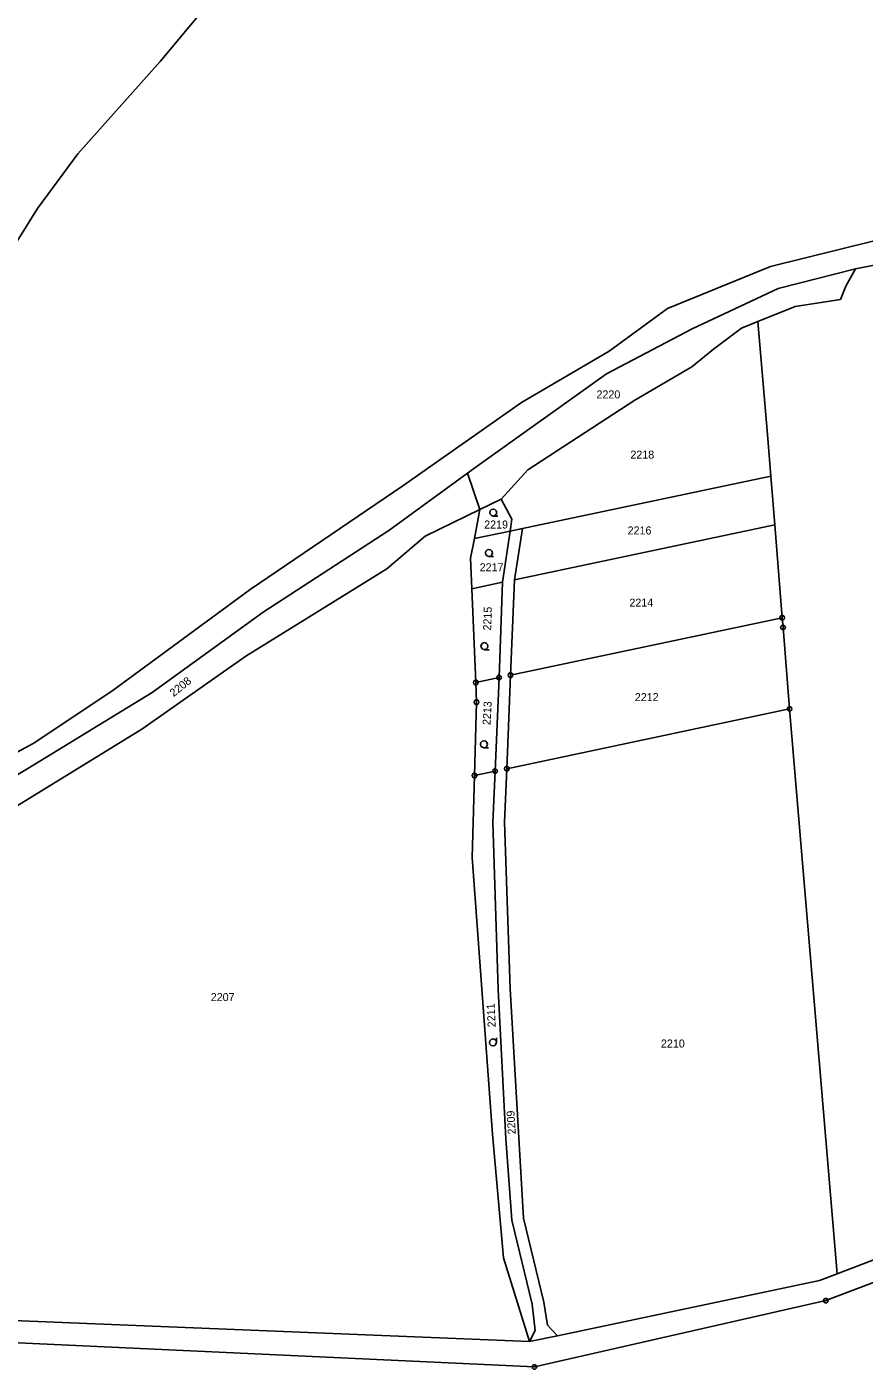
# Model space of a CAD drawing. Extents: x -609861 to -605046, y -1120287 to -1116307.
# Drawn here: x -606526.3 to -606348.6, y -1119039.9 to -1118754.8 of the extents above; entities that cross this region are included whole.
import ezdxf

# ---------------------------------------------------------------- set-up
doc = ezdxf.new("R2010")
doc.units = 0
for name, color, linetype in [('Vrstva 1', 7, 'Continuous'), ('Vrstva 2', 7, 'Continuous'), ('Vrstva 3', 7, 'Continuous'), ('Vrstva 8', 7, 'Continuous')]:
    doc.layers.add(name, color=color, linetype=linetype)

msp = doc.modelspace()

# ---------------------------------------------------------------- linework, layer by layer
at = {"layer": 'Vrstva 1'}
for p, q in [((-606498.03, -1118762.17), (-606479.27, -1118739.65)), ((-606515.51, -1118781.76), (-606498.03, -1118762.17)), ((-606524.1, -1118793.37), (-606515.51, -1118781.76)), ((-606543.19, -1118824), (-606524.1, -1118793.37)), ((-606346.74, -1118800.34), (-606368.44, -1118805.69)), ((-606325.47, -1118801.35), (-606350.36, -1118806.18)), ((-606368.44, -1118805.69), (-606390.33, -1118814.64)), ((-606350.36, -1118806.18), (-606366.83, -1118810.4)), ((-606352.44, -1118809.88), (-606350.36, -1118806.18)), ((-606366.83, -1118810.4), (-606374.98, -1118814.2)), ((-606353.58, -1118812.7), (-606352.44, -1118809.88)), ((-606363.18, -1118814.22), (-606353.58, -1118812.7)), ((-606390.33, -1118814.64), (-606402.69, -1118823.7)), ((-606374.98, -1118814.2), (-606385.1, -1118818.91)), ((-606371.15, -1118817.39), (-606363.18, -1118814.22)), ((-606385.1, -1118818.91), (-606403.24, -1118828.47)), ((-606374.59, -1118818.76), (-606380.53, -1118823.28)), ((-606371.15, -1118817.39), (-606374.59, -1118818.76)), ((-606369.1, -1118841.35), (-606371.15, -1118817.39)), ((-606402.69, -1118823.7), (-606421.29, -1118834.59)), ((-606380.53, -1118823.28), (-606385.17, -1118827)), ((-606385.17, -1118827), (-606397.24, -1118834.1)), ((-606403.24, -1118828.47), (-606430.75, -1118848.08)), ((-606421.29, -1118834.59), (-606446.47, -1118852.29)), ((-606397.24, -1118834.1), (-606419.94, -1118848.91)), ((-606368.38, -1118850.2), (-606369.1, -1118841.35)), ((-606432.77, -1118849.56), (-606449.46, -1118861.75)), ((-606430.75, -1118848.08), (-606432.77, -1118849.56)), ((-606430.12, -1118857.29), (-606432.77, -1118849.56)), ((-606419.94, -1118848.91), (-606425.64, -1118855.1)), ((-606368.38, -1118850.2), (-606421.09, -1118861.33)), ((-606367.54, -1118860.54), (-606368.38, -1118850.2)), ((-606446.47, -1118852.29), (-606478.88, -1118874.29)), ((-606425.64, -1118855.1), (-606430.12, -1118857.29)), ((-606425.64, -1118855.1), (-606423.35, -1118859.38)), ((-606441.77, -1118863), (-606430.12, -1118857.29)), ((-606431.3, -1118863.49), (-606430.12, -1118857.29)), ((-606449.46, -1118861.75), (-606476.16, -1118879.09)), ((-606423.69, -1118861.88), (-606431.3, -1118863.49)), ((-606425.33, -1118872.75), (-606423.69, -1118861.88)), ((-606423.35, -1118859.38), (-606423.69, -1118861.88)), ((-606423.69, -1118861.88), (-606421.09, -1118861.33)), ((-606367.54, -1118860.54), (-606422.81, -1118872.21)), ((-606421.09, -1118861.33), (-606422.81, -1118872.21)), ((-606365.94, -1118880.29), (-606367.54, -1118860.54)), ((-606449.91, -1118869.87), (-606441.77, -1118863)), ((-606432.1, -1118867.67), (-606431.3, -1118863.49)), ((-606431.83, -1118874.12), (-606432.1, -1118867.67)), ((-606479.84, -1118888.48), (-606449.91, -1118869.87)), ((-606425.33, -1118872.75), (-606431.83, -1118874.12)), ((-606426.06, -1118893), (-606425.33, -1118872.75)), ((-606422.81, -1118872.21), (-606423.62, -1118892.49)), ((-606478.88, -1118874.29), (-606508.3, -1118895.92)), ((-606431.01, -1118894.05), (-606431.83, -1118874.12)), ((-606476.16, -1118879.09), (-606499.75, -1118896.14)), ((-606423.62, -1118892.49), (-606365.94, -1118880.29)), ((-606365.77, -1118882.36), (-606365.94, -1118880.29)), ((-606364.37, -1118899.66), (-606365.77, -1118882.36)), ((-606501.9, -1118903.96), (-606479.84, -1118888.48)), ((-606431.01, -1118894.05), (-606426.06, -1118893)), ((-606426.91, -1118912.87), (-606426.06, -1118893)), ((-606423.62, -1118892.49), (-606424.42, -1118912.35)), ((-606499.75, -1118896.14), (-606526.09, -1118912.31)), ((-606508.3, -1118895.92), (-606524.96, -1118907.02)), ((-606430.84, -1118898.23), (-606431.01, -1118894.05)), ((-606431.28, -1118913.8), (-606430.84, -1118898.23)), ((-606364.37, -1118899.66), (-606424.42, -1118912.35)), ((-606354.31, -1119019.6), (-606364.37, -1118899.66)), ((-606529.65, -1118921.02), (-606501.9, -1118903.96)), ((-606524.96, -1118907.02), (-606537.63, -1118913.75)), ((-606526.09, -1118912.31), (-606545.85, -1118923.99)), ((-606426.91, -1118912.87), (-606431.28, -1118913.8)), ((-606427.38, -1118923.73), (-606426.91, -1118912.87)), ((-606424.42, -1118912.35), (-606424.88, -1118923.74)), ((-606431.28, -1118913.8), (-606431.77, -1118931.18)), ((-606426.24, -1118959.21), (-606427.38, -1118923.73)), ((-606424.88, -1118923.74), (-606423.74, -1118959.1)), ((-606431.77, -1118931.18), (-606427.48, -1118990)), ((-606424.62, -1118990.98), (-606426.24, -1118959.21)), ((-606423.74, -1118959.1), (-606420.89, -1119007.83)), ((-606427.48, -1118990), (-606425.14, -1119016.23)), ((-606423.37, -1119008.2), (-606424.62, -1118990.98)), ((-606419.02, -1119026.06), (-606423.37, -1119008.2)), ((-606420.89, -1119007.83), (-606416.55, -1119025.62)), ((-606340.8, -1119014.43), (-606354.31, -1119019.6)), ((-606425.14, -1119016.23), (-606419.59, -1119034.03)), ((-606339.15, -1119018.62), (-606356.69, -1119025.32)), ((-606413.69, -1119032.78), (-606358.06, -1119021.03)), ((-606358.06, -1119021.03), (-606354.31, -1119019.6)), ((-606418.39, -1119031.68), (-606419.02, -1119026.06)), ((-606356.69, -1119025.32), (-606418.56, -1119039.41)), ((-606416.55, -1119025.62), (-606415.81, -1119030.52)), ((-606555.58, -1119028.49), (-606419.59, -1119034.03)), ((-606418.56, -1119039.41), (-606555.94, -1119032.98)), ((-606419.59, -1119034.03), (-606418.39, -1119031.68)), ((-606413.69, -1119032.78), (-606419.59, -1119034.03)), ((-606415.81, -1119030.52), (-606413.69, -1119032.78))]:
    msp.add_line(p, q, dxfattribs=at)
at = {"layer": 'Vrstva 3'}
for points in [[(-606427.29, -1118858.69), (-606427.67, -1118858.59), (-606427.94, -1118858.32), (-606428.04, -1118857.95), (-606427.94, -1118857.58), (-606427.67, -1118857.31), (-606427.3, -1118857.21), (-606426.93, -1118857.31), (-606426.66, -1118857.58), (-606426.56, -1118857.96), (-606426.66, -1118858.34), (-606426.93, -1118858.61), (-606427.31, -1118858.71), (-606426.31, -1118858.71)], [(-606428.21, -1118867.27), (-606428.59, -1118867.17), (-606428.86, -1118866.9), (-606428.96, -1118866.53), (-606428.86, -1118866.16), (-606428.59, -1118865.89), (-606428.22, -1118865.79), (-606427.85, -1118865.89), (-606427.58, -1118866.16), (-606427.48, -1118866.54), (-606427.58, -1118866.92), (-606427.85, -1118867.19), (-606428.23, -1118867.29), (-606427.23, -1118867.29)], [(-606429.18, -1118887.06), (-606429.56, -1118886.96), (-606429.83, -1118886.69), (-606429.93, -1118886.32), (-606429.83, -1118885.95), (-606429.56, -1118885.68), (-606429.19, -1118885.58), (-606428.82, -1118885.68), (-606428.55, -1118885.95), (-606428.45, -1118886.33), (-606428.55, -1118886.71), (-606428.82, -1118886.98), (-606429.2, -1118887.08), (-606428.2, -1118887.08)], [(-606429.26, -1118907.9), (-606429.64, -1118907.8), (-606429.91, -1118907.53), (-606430.01, -1118907.16), (-606429.91, -1118906.79), (-606429.64, -1118906.52), (-606429.27, -1118906.42), (-606428.9, -1118906.52), (-606428.63, -1118906.79), (-606428.53, -1118907.17), (-606428.63, -1118907.55), (-606428.9, -1118907.82), (-606429.28, -1118907.92), (-606428.28, -1118907.92)], [(-606426.63, -1118970.46), (-606426.724, -1118970.841), (-606426.99, -1118971.116), (-606427.359, -1118971.221), (-606427.73, -1118971.127), (-606428.004, -1118970.861), (-606428.11, -1118970.492), (-606428.015, -1118970.121), (-606427.749, -1118969.847), (-606427.371, -1118969.741), (-606426.99, -1118969.835), (-606426.715, -1118970.101), (-606426.61, -1118970.48), (-606426.625, -1118969.48)]]:
    msp.add_lwpolyline(points, dxfattribs=at)
at = {"layer": 'Vrstva 8'}
for p, q in [((-606366.06, -1118880.29), (-606365.82, -1118880.29)), ((-606365.89, -1118882.36), (-606365.65, -1118882.36)), ((-606426.18, -1118893), (-606425.94, -1118893)), ((-606423.74, -1118892.49), (-606423.5, -1118892.49)), ((-606431.13, -1118894.05), (-606430.89, -1118894.05)), ((-606430.96, -1118898.23), (-606430.72, -1118898.23)), ((-606364.49, -1118899.66), (-606364.25, -1118899.66)), ((-606427.03, -1118912.87), (-606426.79, -1118912.87)), ((-606424.54, -1118912.35), (-606424.3, -1118912.35)), ((-606431.4, -1118913.8), (-606431.16, -1118913.8)), ((-606356.81, -1119025.32), (-606356.57, -1119025.32)), ((-606418.68, -1119039.41), (-606418.44, -1119039.41))]:
    msp.add_line(p, q, dxfattribs=at)
for points in [[(-606365.79, -1118879.81), (-606365.54, -1118879.99), (-606365.44, -1118880.28), (-606365.54, -1118880.57), (-606365.79, -1118880.75), (-606366.1, -1118880.75), (-606366.35, -1118880.57), (-606366.45, -1118880.28), (-606366.35, -1118879.99), (-606366.1, -1118879.81)], [(-606365.62, -1118881.88), (-606365.37, -1118882.06), (-606365.27, -1118882.35), (-606365.37, -1118882.64), (-606365.62, -1118882.82), (-606365.93, -1118882.82), (-606366.18, -1118882.64), (-606366.28, -1118882.35), (-606366.18, -1118882.06), (-606365.93, -1118881.88)], [(-606425.91, -1118892.52), (-606425.66, -1118892.7), (-606425.56, -1118892.99), (-606425.66, -1118893.28), (-606425.91, -1118893.46), (-606426.22, -1118893.46), (-606426.47, -1118893.28), (-606426.57, -1118892.99), (-606426.47, -1118892.7), (-606426.22, -1118892.52)], [(-606423.47, -1118892.01), (-606423.22, -1118892.19), (-606423.12, -1118892.48), (-606423.22, -1118892.77), (-606423.47, -1118892.95), (-606423.78, -1118892.95), (-606424.03, -1118892.77), (-606424.13, -1118892.48), (-606424.03, -1118892.19), (-606423.78, -1118892.01)], [(-606430.86, -1118893.57), (-606430.61, -1118893.75), (-606430.51, -1118894.04), (-606430.61, -1118894.33), (-606430.86, -1118894.51), (-606431.17, -1118894.51), (-606431.42, -1118894.33), (-606431.52, -1118894.04), (-606431.42, -1118893.75), (-606431.17, -1118893.57)], [(-606430.69, -1118897.75), (-606430.44, -1118897.93), (-606430.34, -1118898.22), (-606430.44, -1118898.51), (-606430.69, -1118898.69), (-606431, -1118898.69), (-606431.25, -1118898.51), (-606431.35, -1118898.22), (-606431.25, -1118897.93), (-606431, -1118897.75)], [(-606364.22, -1118899.18), (-606363.97, -1118899.36), (-606363.87, -1118899.65), (-606363.97, -1118899.94), (-606364.22, -1118900.12), (-606364.53, -1118900.12), (-606364.78, -1118899.94), (-606364.88, -1118899.65), (-606364.78, -1118899.36), (-606364.53, -1118899.18)], [(-606431.13, -1118913.32), (-606430.88, -1118913.5), (-606430.78, -1118913.79), (-606430.88, -1118914.08), (-606431.13, -1118914.26), (-606431.44, -1118914.26), (-606431.69, -1118914.08), (-606431.79, -1118913.79), (-606431.69, -1118913.5), (-606431.44, -1118913.32)], [(-606426.76, -1118912.39), (-606426.51, -1118912.57), (-606426.41, -1118912.86), (-606426.51, -1118913.15), (-606426.76, -1118913.33), (-606427.07, -1118913.33), (-606427.32, -1118913.15), (-606427.42, -1118912.86), (-606427.32, -1118912.57), (-606427.07, -1118912.39)], [(-606424.27, -1118911.87), (-606424.02, -1118912.05), (-606423.92, -1118912.34), (-606424.02, -1118912.63), (-606424.27, -1118912.81), (-606424.58, -1118912.81), (-606424.83, -1118912.63), (-606424.93, -1118912.34), (-606424.83, -1118912.05), (-606424.58, -1118911.87)], [(-606356.54, -1119024.84), (-606356.29, -1119025.02), (-606356.19, -1119025.31), (-606356.29, -1119025.6), (-606356.54, -1119025.78), (-606356.85, -1119025.78), (-606357.1, -1119025.6), (-606357.2, -1119025.31), (-606357.1, -1119025.02), (-606356.85, -1119024.84)], [(-606418.41, -1119038.93), (-606418.16, -1119039.11), (-606418.06, -1119039.4), (-606418.16, -1119039.69), (-606418.41, -1119039.87), (-606418.72, -1119039.87), (-606418.97, -1119039.69), (-606419.07, -1119039.4), (-606418.97, -1119039.11), (-606418.72, -1119038.93)]]:
    msp.add_lwpolyline(points, close=True, dxfattribs=at)

# ---------------------------------------------------------------- texts
at = {"layer": 'Vrstva 2'}
for s, p in [('2220', (-606405.383, -1118833.71)), ('2218', (-606398.183, -1118846.5)), ('2219', (-606429.223, -1118861.34)), ('2216', (-606398.773, -1118862.6)), ('2217', (-606430.193, -1118870.42)), ('2214', (-606398.393, -1118877.93)), ('2212', (-606397.243, -1118898)), ('2207', (-606487.283, -1118961.7)), ('2210', (-606391.693, -1118971.56))]:
    msp.add_text(s, height=1.7, dxfattribs=at).set_placement(p)
for s, rotation, p in [('2215', 88.12091, (-606427.762, -1118883.033)), ('2208', 39.07572, (-606495.166, -1118897.18)), ('2213', 86.8604, (-606427.897, -1118903.123)), ('2211', 92.70457, (-606426.781, -1118967.223)), ('2209', 93.33483, (-606422.514, -1118989.963))]:
    msp.add_text(s, height=1.7, rotation=rotation, dxfattribs=at).set_placement(p)

doc.saveas('drawing.dxf')
